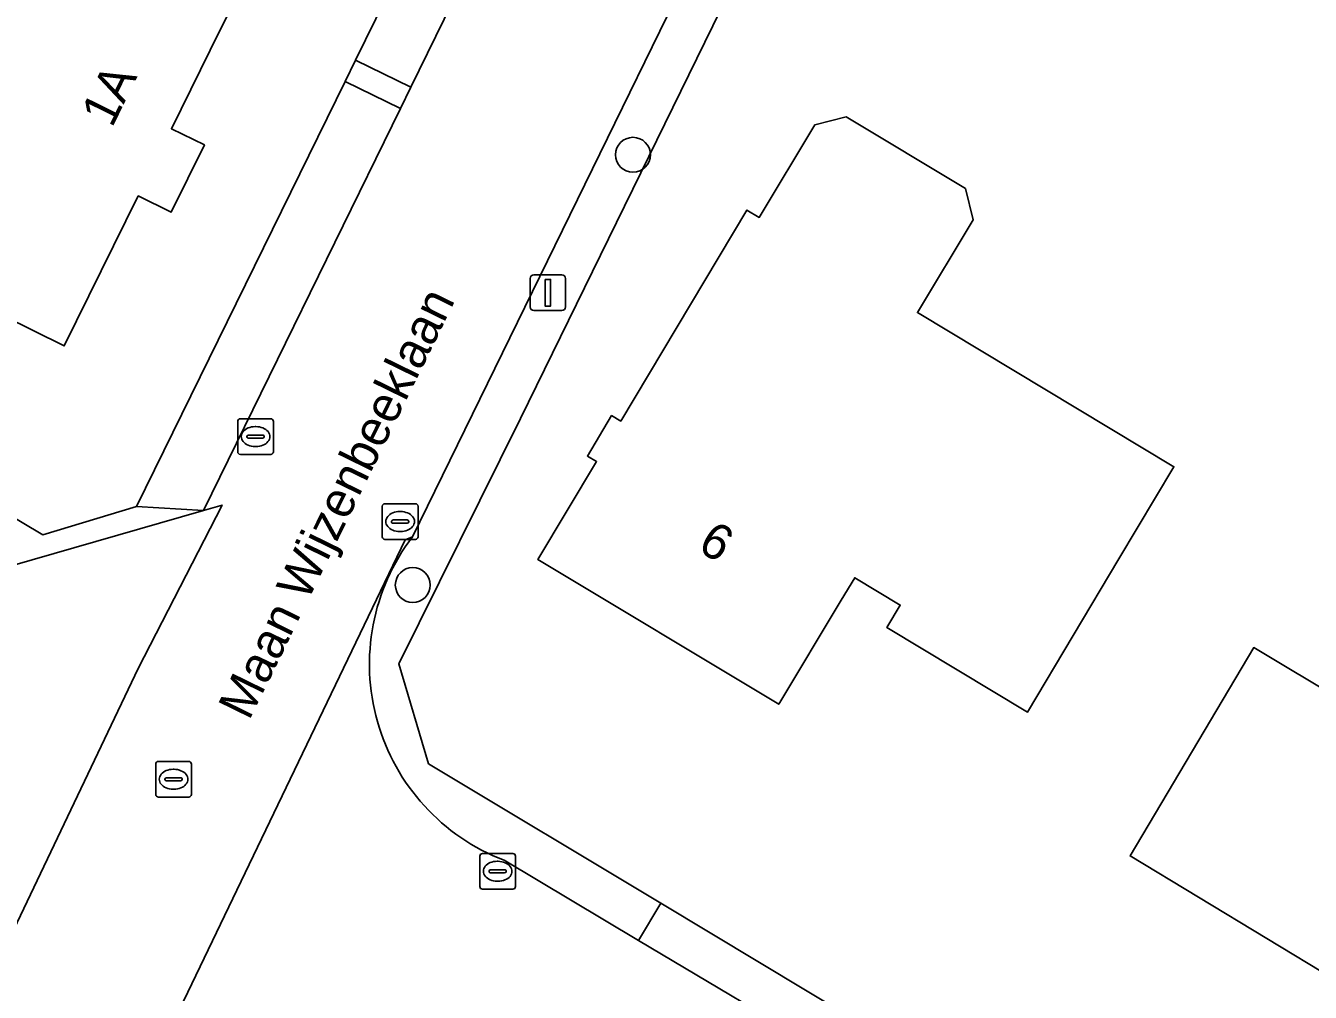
# Model space of a CAD drawing. Extents: x 157320 to 158835, y 386650 to 388491.
# Drawn here: x 158405.8 to 158441.81, y 387405.68 to 387432.79 of the extents above; entities that cross this region are included whole.
import ezdxf

# ---------------------------------------------------------------- set-up
doc = ezdxf.new("R2010")
doc.units = 0
for name, color, linetype in [('IMGEO_Berm_groen', 7, 'Continuous'), ('IMGEO_Boom', 7, 'Continuous'), ('IMGEO_Erf', 7, 'Continuous'), ('IMGEO_Groenvoorziening', 7, 'Continuous'), ('IMGEO_Kolk', 7, 'Continuous'), ('IMGEO_Lichtmast', 7, 'Continuous'), ('IMGEO_Openbare_ruimte_label', 7, 'Continuous'), ('IMGEO_Pand', 7, 'Continuous'), ('IMGEO_Pand_nummerreeks', 7, 'Continuous'), ('IMGEO_Rijbaan_lokaal_gesloten', 7, 'Continuous'), ('IMGEO_Rijbaan_lokaal_open', 7, 'Continuous'), ('IMGEO_Rioolput', 7, 'Continuous'), ('IMGEO_Voetpad_open', 7, 'Continuous')]:
    doc.layers.add(name, color=color, linetype=linetype)

msp = doc.modelspace()

# ---------------------------------------------------------------- linework, layer by layer
at = {"layer": 'IMGEO_Berm_groen'}
for points in [[(158423.377, 387444.911), (158421.838, 387445.647), (158415.049, 387431.817), (158416.594, 387431.06)], [(158416.304, 387430.467), (158414.759, 387431.224), (158408.908, 387419.305), (158410.785, 387419.198)], [(158397.368, 387423.825), (158396.749, 387422.768), (158405.362, 387417.629), (158410.785, 387419.198), (158408.908, 387419.305), (158406.279, 387418.513)]]:
    msp.add_lwpolyline(points, close=True, dxfattribs=at)
at = {"layer": 'IMGEO_Boom'}
for centre in [(158422.824, 387429.169), (158416.65, 387417.105)]:
    msp.add_circle(centre, 0.489, dxfattribs=at)
at = {"layer": 'IMGEO_Erf'}
for points in [[(158458.293, 387499.306), (158432.755, 387446.083), (158431.8, 387446.555), (158419.674, 387421.772), (158416.256, 387414.898), (158417.087, 387412.093), (158423.604, 387408.183), (158429.094, 387404.887), (158432.713, 387402.716), (158438.228, 387399.405), (158451.077, 387391.694), (158460.555, 387386.006), (158465.976, 387382.752), (158469.093, 387380.903), (158486.569, 387370.539), (158491.441, 387371.134), (158500, 387376.321), (158505.117, 387379.421), (158505.213, 387379.264), (158505.424, 387379.394), (158508.534, 387381.3), (158524.046, 387390.77)], [(158397.368, 387423.825), (158406.279, 387418.513), (158408.908, 387419.305), (158414.759, 387431.224), (158415.049, 387431.817), (158421.838, 387445.647), (158425.105, 387452.304), (158425.615, 387453.343), (158427.415, 387457.011), (158428.402, 387459.022), (158429.122, 387460.488), (158433.553, 387469.516), (158434.695, 387471.841), (158436.9, 387476.334)]]:
    msp.add_lwpolyline(points, dxfattribs=at)
for points in [[(158413.93, 387436.29), (158412.334, 387433.064), (158411.62, 387433.418), (158410.97, 387432.1), (158409.885, 387429.9), (158410.808, 387429.445), (158409.88, 387427.561), (158408.955, 387428.016), (158406.88, 387423.81), (158399.931, 387427.239), (158400.49, 387428.372), (158397.52, 387429.84), (158386.25, 387435.41), (158388.455, 387439.898), (158391.326, 387445.744), (158397.085, 387442.916), (158396.557, 387441.839), (158404.137, 387438.116), (158403.498, 387436.815), (158407.535, 387434.832), (158409.355, 387438.537)], [(158432.363, 387427.342), (158430.801, 387424.745), (158437.99, 387420.42), (158436.45, 387417.836), (158433.89, 387413.54), (158429.939, 387415.915), (158430.317, 387416.542), (158429.042, 387417.307), (158428.665, 387416.681), (158426.91, 387413.76), (158420.16, 387417.82), (158421.803, 387420.567), (158421.546, 387420.721), (158422.223, 387421.854), (158422.48, 387421.7), (158426.02, 387427.62), (158426.363, 387427.414), (158427.925, 387430.011), (158428.803, 387430.229), (158432.144, 387428.22)], [(158459.775, 387410.196), (158456.849, 387405.304), (158454.772, 387406.547), (158453.997, 387405.251), (158451.43, 387400.96), (158450.569, 387401.472), (158448.48, 387397.96), (158442.46, 387401.54), (158444.43, 387404.88), (158436.76, 387409.51), (158440.23, 387415.35), (158447.953, 387410.73), (158448.107, 387410.988), (158451.153, 387409.166), (158453.032, 387412.307), (158454.952, 387413.081)]]:
    msp.add_lwpolyline(points, close=True, dxfattribs=at)
at = {"layer": 'IMGEO_Groenvoorziening'}
for points in [[(158458.293, 387499.306), (158456.52, 387500), (158454.465, 387495.798), (158416.643, 387418.46)], [(158419.21, 387409.386), (158422.978, 387407.141), (158423.604, 387408.183), (158417.087, 387412.093), (158416.256, 387414.898), (158419.674, 387421.772), (158431.8, 387446.555), (158432.755, 387446.083), (158458.293, 387499.306)]]:
    msp.add_lwpolyline(points, dxfattribs=at)
msp.add_arc((158421.331, 387414.886), 5.895, 142.6833, 248.9087, dxfattribs=at)
at = {"layer": 'IMGEO_Kolk'}
for p, q in [((158411.816, 387421.767), (158412.668, 387421.767)), ((158411.741, 387420.841), (158411.741, 387421.693)), ((158412.229, 387421.547), (158412.254, 387421.547)), ((158412.742, 387421.693), (158412.742, 387420.841)), ((158412, 387421.261), (158412, 387421.273)), ((158412.438, 387421.224), (158412.04, 387421.224)), ((158412.043, 387421.31), (158412.441, 387421.31)), ((158412.484, 387421.273), (158412.484, 387421.261)), ((158412.668, 387420.767), (158411.816, 387420.767)), ((158412.252, 387420.987), (158412.227, 387420.987)), ((158415.796, 387418.459), (158415.796, 387419.311)), ((158415.871, 387419.385), (158416.723, 387419.385)), ((158416.797, 387419.311), (158416.797, 387418.459)), ((158416.055, 387418.879), (158416.055, 387418.891)), ((158416.098, 387418.928), (158416.496, 387418.928)), ((158416.284, 387419.165), (158416.309, 387419.165)), ((158416.539, 387418.891), (158416.539, 387418.879)), ((158416.493, 387418.842), (158416.095, 387418.842)), ((158416.307, 387418.605), (158416.282, 387418.605)), ((158416.723, 387418.385), (158415.871, 387418.385)), ((158418.529, 387408.652), (158418.529, 387409.504)), ((158418.604, 387409.578), (158419.456, 387409.578)), ((158419.53, 387409.504), (158419.53, 387408.652)), ((158419.017, 387409.358), (158419.042, 387409.358)), ((158418.788, 387409.072), (158418.788, 387409.084)), ((158419.226, 387409.035), (158418.828, 387409.035)), ((158418.831, 387409.121), (158419.229, 387409.121)), ((158419.04, 387408.798), (158419.015, 387408.798)), ((158419.272, 387409.084), (158419.272, 387409.072)), ((158419.456, 387408.578), (158418.604, 387408.578))]:
    msp.add_line(p, q, dxfattribs=at)
for points in [[(158411.816, 387421.767), (158412.668, 387421.767)], [(158411.741, 387420.841), (158411.741, 387421.693)], [(158412.742, 387421.693), (158412.742, 387420.841)], [(158412.668, 387420.767), (158411.816, 387420.767)], [(158415.796, 387418.459), (158415.796, 387419.311)], [(158415.871, 387419.385), (158416.723, 387419.385)], [(158416.797, 387419.311), (158416.797, 387418.459)], [(158416.723, 387418.385), (158415.871, 387418.385)], [(158418.529, 387408.652), (158418.529, 387409.504)], [(158418.604, 387409.578), (158419.456, 387409.578)], [(158419.53, 387409.504), (158419.53, 387408.652)], [(158419.456, 387408.578), (158418.604, 387408.578)]]:
    msp.add_lwpolyline(points, dxfattribs=at)
for centre, radius, start, end in [((158411.818, 387421.691), 0.0765, 91.552, 178.448), ((158411.818, 387421.691), 0.0765, 91.552, 178.448), ((158412.666, 387421.691), 0.0765, 1.552, 88.448), ((158412.666, 387421.691), 0.0765, 1.552, 88.448), ((158412.04, 387421.27), 0.0403, 85.8775, 175.7526), ((158412.037, 387421.26), 0.0366, 178.938, 274.7102), ((158412.441, 387421.267), 0.043, 264.8664, 352.4533), ((158412.445, 387421.272), 0.0386, 1.7309, 96.639), ((158411.818, 387420.843), 0.0765, 181.552, 268.448), ((158411.818, 387420.843), 0.0765, 181.552, 268.448), ((158412.666, 387420.843), 0.0765, 271.552, 358.448), ((158412.666, 387420.843), 0.0765, 271.552, 358.448), ((158415.873, 387419.309), 0.0765, 91.552, 178.448), ((158415.873, 387419.309), 0.0765, 91.552, 178.448), ((158416.721, 387419.309), 0.0765, 1.552, 88.448), ((158416.721, 387419.309), 0.0765, 1.552, 88.448), ((158416.095, 387418.888), 0.0403, 85.8775, 175.7526), ((158416.092, 387418.878), 0.0366, 178.938, 274.7102), ((158416.496, 387418.885), 0.043, 264.8664, 352.4533), ((158416.5, 387418.89), 0.0386, 1.7309, 96.639), ((158415.873, 387418.461), 0.0765, 181.552, 268.448), ((158415.873, 387418.461), 0.0765, 181.552, 268.448), ((158416.721, 387418.461), 0.0765, 271.552, 358.448), ((158416.721, 387418.461), 0.0765, 271.552, 358.448), ((158418.606, 387409.502), 0.0765, 91.552, 178.448), ((158418.606, 387409.502), 0.0765, 91.552, 178.448), ((158419.454, 387409.502), 0.0765, 1.552, 88.448), ((158419.454, 387409.502), 0.0765, 1.552, 88.448), ((158418.828, 387409.081), 0.0403, 85.8775, 175.7526), ((158418.825, 387409.071), 0.0366, 178.938, 274.7102), ((158419.229, 387409.078), 0.043, 264.8664, 352.4533), ((158419.233, 387409.083), 0.0386, 1.7309, 96.639), ((158418.606, 387408.654), 0.0765, 181.552, 268.448), ((158418.606, 387408.654), 0.0765, 181.552, 268.448), ((158419.454, 387408.654), 0.0765, 271.552, 358.448), ((158419.454, 387408.654), 0.0765, 271.552, 358.448)]:
    msp.add_arc(centre, radius, start, end, dxfattribs=at)
for centre, major_axis, ratio, start_param, end_param in [((158412.228, 387421.267), (-0.387, 0.002), 0.722429, 4.712389, 7.853982), ((158412.253, 387421.267), (-0.39, 0.002), 0.717154, 1.570796, 4.712389), ((158416.283, 387418.885), (-0.387, 0.002), 0.722429, 4.712389, 7.853982), ((158416.308, 387418.885), (-0.39, 0.002), 0.717154, 1.570796, 4.712389), ((158419.016, 387409.078), (-0.387, 0.002), 0.722429, 4.712389, 7.853982), ((158419.041, 387409.078), (-0.39, 0.002), 0.717154, 1.570796, 4.712389)]:
    msp.add_ellipse(centre, major_axis=major_axis, ratio=ratio, start_param=start_param, end_param=end_param, dxfattribs=at)
at = {"layer": 'IMGEO_Lichtmast'}
for p, q in [((158419.942, 387424.901), (158419.942, 387425.701)), ((158419.942, 387425.701), (158419.942, 387424.901)), ((158420.042, 387425.801), (158420.832, 387425.801)), ((158420.832, 387425.801), (158420.042, 387425.801)), ((158420.932, 387425.701), (158420.932, 387424.901)), ((158420.932, 387424.901), (158420.932, 387425.701)), ((158420.832, 387424.801), (158420.042, 387424.801)), ((158420.042, 387424.801), (158420.832, 387424.801))]:
    msp.add_line(p, q, dxfattribs=at)
msp.add_lwpolyline([(158420.362, 387425.676), (158420.512, 387425.676), (158420.512, 387424.926), (158420.362, 387424.926), (158420.362, 387425.676)], dxfattribs=at)
for centre, start, end in [((158420.042, 387425.701), 90, 180), ((158420.042, 387425.701), 90, 180), ((158420.832, 387425.701), 0, 90), ((158420.832, 387425.701), 360, 90), ((158420.042, 387424.901), 180, 270), ((158420.042, 387424.901), 180, 270), ((158420.832, 387424.901), 270, 0), ((158420.832, 387424.901), 270, 0)]:
    msp.add_arc(centre, 0.1, start, end, dxfattribs=at)
at = {"layer": 'IMGEO_Pand'}
for points in [[(158412.334, 387433.064), (158413.93, 387436.29), (158409.355, 387438.537), (158407.535, 387434.832), (158403.498, 387436.815), (158404.137, 387438.116), (158396.557, 387441.839), (158397.085, 387442.916), (158391.326, 387445.744), (158388.455, 387439.898), (158386.25, 387435.41), (158397.52, 387429.84), (158400.49, 387428.372), (158399.931, 387427.239), (158406.88, 387423.81), (158408.955, 387428.016), (158409.88, 387427.561), (158410.808, 387429.445), (158409.885, 387429.9), (158410.97, 387432.1), (158411.62, 387433.418)], [(158428.803, 387430.229), (158427.925, 387430.011), (158426.363, 387427.414), (158426.02, 387427.62), (158422.48, 387421.7), (158422.223, 387421.854), (158421.546, 387420.721), (158421.803, 387420.567), (158420.16, 387417.82), (158426.91, 387413.76), (158428.665, 387416.681), (158429.042, 387417.307), (158430.317, 387416.542), (158429.939, 387415.915), (158433.89, 387413.54), (158436.45, 387417.836), (158437.99, 387420.42), (158430.801, 387424.745), (158432.363, 387427.342), (158432.144, 387428.22)], [(158451.153, 387409.166), (158448.107, 387410.988), (158447.953, 387410.73), (158440.23, 387415.35), (158436.76, 387409.51), (158444.43, 387404.88), (158442.46, 387401.54), (158448.48, 387397.96), (158450.569, 387401.472), (158451.43, 387400.96), (158453.997, 387405.251), (158454.772, 387406.547), (158456.849, 387405.304), (158459.775, 387410.196), (158454.952, 387413.081), (158453.032, 387412.307)]]:
    msp.add_lwpolyline(points, close=True, dxfattribs=at)
at = {"layer": 'IMGEO_Rijbaan_lokaal_gesloten'}
for points in [[(158416.441, 387418.371), (158416.643, 387418.46), (158454.465, 387495.798)], [(158438.437, 387475.602), (158436.228, 387471.089), (158435.087, 387468.763), (158430.672, 387459.775), (158429.943, 387458.291), (158428.973, 387456.317), (158427.141, 387452.583), (158426.644, 387451.566), (158423.377, 387444.911), (158416.594, 387431.06), (158416.304, 387430.467), (158410.785, 387419.198), (158411.303, 387419.348), (158408.952, 387414.763), (158404.791, 387406.05)], [(158377.027, 387337.637), (158377.321, 387338.327), (158377.906, 387339.434), (158379.789, 387343.279), (158383.133, 387350.105), (158391.524, 387367.232), (158394.901, 387374.125), (158404.006, 387392.712), (158404.475, 387393.669), (158406.863, 387398.534), (158408.96, 387402.807), (158416.441, 387418.371)], [(158416.643, 387418.46), (158416.441, 387418.371), (158408.96, 387402.807)], [(158486.601, 387369.249), (158468.553, 387379.998), (158465.439, 387381.853), (158460.008, 387385.088), (158450.511, 387390.744), (158437.621, 387398.421), (158432.092, 387401.714), (158428.481, 387403.865), (158422.978, 387407.141), (158419.21, 387409.386)]]:
    msp.add_lwpolyline(points, dxfattribs=at)
msp.add_arc((158421.331, 387414.886), 5.895, 142.6833, 248.9087, dxfattribs=at)
at = {"layer": 'IMGEO_Rijbaan_lokaal_open'}
msp.add_lwpolyline([(158403.05, 387412.954), (158402.872, 387412.595), (158404.625, 387406.619), (158404.791, 387406.05), (158408.952, 387414.763), (158411.303, 387419.348), (158410.785, 387419.198), (158405.362, 387417.629), (158405.184, 387417.269)], close=True, dxfattribs=at)
at = {"layer": 'IMGEO_Rioolput'}
for p, q in [((158409.443, 387411.232), (158409.443, 387412.084)), ((158409.518, 387412.158), (158410.37, 387412.158)), ((158410.444, 387412.084), (158410.444, 387411.232)), ((158409.702, 387411.652), (158409.702, 387411.664)), ((158409.745, 387411.701), (158410.143, 387411.701)), ((158409.931, 387411.938), (158409.956, 387411.938)), ((158410.186, 387411.664), (158410.186, 387411.652)), ((158410.14, 387411.615), (158409.742, 387411.615)), ((158409.954, 387411.378), (158409.929, 387411.378)), ((158410.37, 387411.158), (158409.518, 387411.158))]:
    msp.add_line(p, q, dxfattribs=at)
for points in [[(158409.443, 387411.232), (158409.443, 387412.084)], [(158409.518, 387412.158), (158410.37, 387412.158)], [(158410.444, 387412.084), (158410.444, 387411.232)], [(158410.37, 387411.158), (158409.518, 387411.158)]]:
    msp.add_lwpolyline(points, dxfattribs=at)
for centre, radius, start, end in [((158409.52, 387412.082), 0.0765, 91.552, 178.448), ((158409.52, 387412.082), 0.0765, 91.552, 178.448), ((158410.368, 387412.082), 0.0765, 1.552, 88.448), ((158410.368, 387412.082), 0.0765, 1.552, 88.448), ((158409.742, 387411.661), 0.0403, 85.8775, 175.7526), ((158409.739, 387411.651), 0.0366, 178.938, 274.7102), ((158410.143, 387411.658), 0.043, 264.8664, 352.4533), ((158410.147, 387411.663), 0.0386, 1.7309, 96.639), ((158409.52, 387411.234), 0.0765, 181.552, 268.448), ((158409.52, 387411.234), 0.0765, 181.552, 268.448), ((158410.368, 387411.234), 0.0765, 271.552, 358.448), ((158410.368, 387411.234), 0.0765, 271.552, 358.448)]:
    msp.add_arc(centre, radius, start, end, dxfattribs=at)
for centre, major_axis, ratio, start_param, end_param in [((158409.93, 387411.658), (-0.387, 0.002), 0.722429, 4.712389, 7.853982), ((158409.955, 387411.658), (-0.39, 0.002), 0.717154, 1.570796, 4.712389)]:
    msp.add_ellipse(centre, major_axis=major_axis, ratio=ratio, start_param=start_param, end_param=end_param, dxfattribs=at)
at = {"layer": 'IMGEO_Voetpad_open'}
for points in [[(158415.049, 387431.817), (158414.759, 387431.224), (158416.304, 387430.467), (158416.594, 387431.06)], [(158423.604, 387408.183), (158422.978, 387407.141), (158428.481, 387403.865), (158429.094, 387404.887)]]:
    msp.add_lwpolyline(points, close=True, dxfattribs=at)

# ---------------------------------------------------------------- texts
at = {"layer": 'IMGEO_Openbare_ruimte_label'}
msp.add_text('Maan Wijzenbeeklaan', height=1, rotation=63.8962, dxfattribs=at).set_placement((158412.06, 387413.281))
at = {"layer": 'IMGEO_Pand_nummerreeks'}
for s, rotation, p in [('1A', 63.7483, (158408.214, 387429.902)), ('6', 328.9739, (158424.598, 387418.091))]:
    msp.add_text(s, height=1, rotation=rotation, dxfattribs=at).set_placement(p)

doc.saveas('drawing.dxf')
